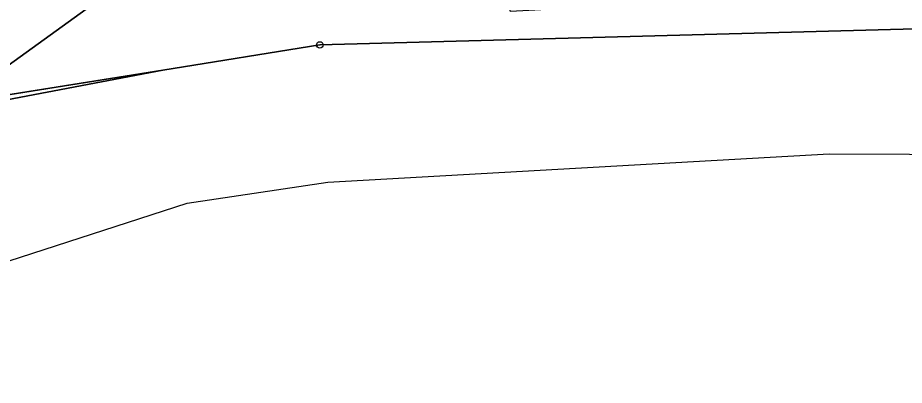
# Model space of a CAD drawing. Extents: x -751550 to -746116, y -1055108 to -1050700.
# Drawn here: x -748005.5 to -747870.4, y -1053839.8 to -1053783.8 of the extents above; entities that cross this region are included whole.
import ezdxf

# ---------------------------------------------------------------- set-up
doc = ezdxf.new("R2010")
doc.units = 0
for name, color, linetype in [('Hranice parcel', 7, 'Continuous'), ('Polygon ku', 7, 'Continuous'), ('Polygon parcely', 7, 'Continuous'), ('Značky bodu BP', 7, 'Continuous')]:
    doc.layers.add(name, color=color, linetype=linetype)

msp = doc.modelspace()

# ---------------------------------------------------------------- linework, layer by layer
at = {"layer": 'Hranice parcel'}
for p, q in [((-747983.38, -1053791.78), (-748016.26, -1053796.98)), ((-747979.66, -1053812.03), (-747958.22, -1053808.85))]:
    msp.add_line(p, q, dxfattribs=at)
for points in [[(-748016.26, -1053796.98), (-748015.26, -1053796.5), (-748008.83, -1053792.37), (-747959.77, -1053756.9), (-747939.37, -1053747.41)], [(-747983.38, -1053791.78), (-747959.46, -1053787.91), (-747842.2, -1053784.72)], [(-748046.93, -1053811.88), (-748045.38, -1053811.79), (-748034.22, -1053808.37), (-748010.41, -1053796.88), (-747983.38, -1053791.78)], [(-747958.22, -1053808.85), (-747881.82, -1053804.52), (-747845.18, -1053804.65)], [(-748185.05, -1054011.74), (-748140.13, -1053966.78), (-748114.06, -1053934.86), (-748094.6, -1053902.14), (-748076.85, -1053876.32), (-748056.69, -1053844.8), (-748030.54, -1053828.5), (-747979.66, -1053812.03)]]:
    msp.add_lwpolyline(points, dxfattribs=at)
at = {"layer": 'Polygon ku'}
msp.add_lwpolyline([(-748203.92, -1054026.86), (-748185.05, -1054011.74), (-748140.13, -1053966.78), (-748114.06, -1053934.86), (-748094.6, -1053902.14), (-748076.85, -1053876.32), (-748056.69, -1053844.8), (-748030.54, -1053828.5), (-747979.66, -1053812.03), (-747958.22, -1053808.85), (-747881.82, -1053804.52), (-747845.18, -1053804.65), (-747842.76, -1053804.66), (-747799.91, -1053808.11), (-747741.74, -1053818.38), (-747671.26, -1053833.28)], dxfattribs=at)
at = {"layer": 'Polygon parcely'}
for points in [[(-748008.83, -1053792.37), (-747959.77, -1053756.9), (-747939.37, -1053747.41), (-747929.84, -1053738.53), (-747928.84, -1053736.68), (-747938.49, -1053733.44)], [(-748030.54, -1053828.5), (-747979.66, -1053812.03), (-747958.22, -1053808.85), (-747881.82, -1053804.52), (-747845.18, -1053804.65), (-747842.63, -1053787.61), (-747842.2, -1053784.72), (-747959.46, -1053787.91), (-747983.38, -1053791.78), (-748010.41, -1053796.88)]]:
    msp.add_lwpolyline(points, dxfattribs=at)
for points in [[(-747983.38, -1053791.78), (-747959.46, -1053787.91), (-747842.2, -1053784.72), (-747841.44, -1053780.26), (-747841.23, -1053777.9), (-747930.39, -1053782.79), (-747939.37, -1053747.41), (-747959.77, -1053756.9), (-748008.83, -1053792.37), (-748015.26, -1053796.5), (-748016.26, -1053796.98)], [(-747983.38, -1053791.78), (-748016.26, -1053796.98), (-748046.93, -1053811.88), (-748045.38, -1053811.79), (-748034.22, -1053808.37), (-748010.41, -1053796.88)]]:
    msp.add_lwpolyline(points, close=True, dxfattribs=at)
at = {"layer": 'Značky bodu BP'}
for radius in [0.5, 0.0303]:
    msp.add_circle((-747959.46, -1053787.91), radius, dxfattribs=at)

doc.saveas('drawing.dxf')
